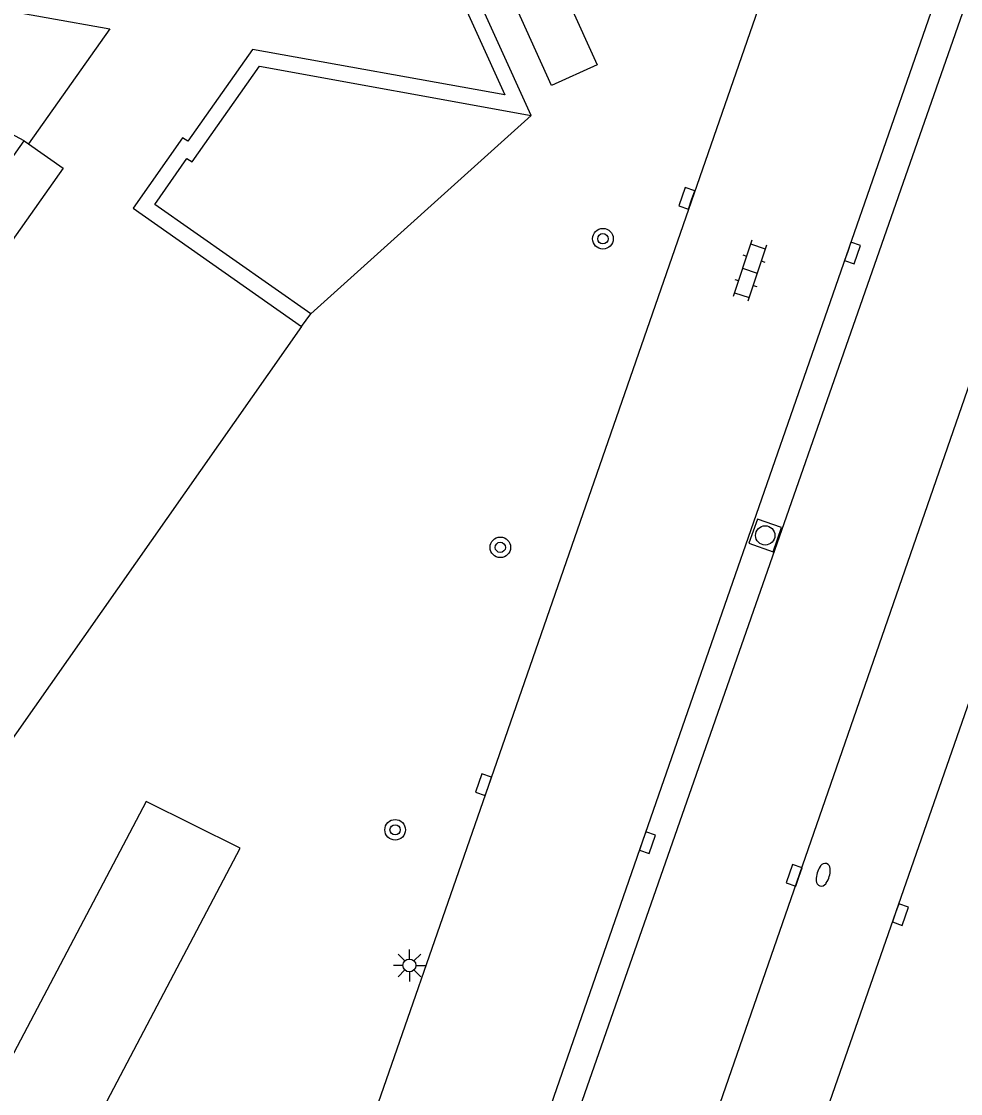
# Model space of a CAD drawing. Extents: x 132999 to 136000, y 398499 to 400501.
# Drawn here: x 133893.67 to 133930.16, y 399380.8 to 399422.46 of the extents above; entities that cross this region are included whole.
import ezdxf

# ---------------------------------------------------------------- set-up
doc = ezdxf.new("R2010")
doc.units = 0
for name, color, linetype in [('gg-bbg-hoofdgebouw', 7, 'Continuous'), ('gg-bbg-onder overbouw', 7, 'Continuous'), ('gg-bbg-pand overbouw', 7, 'Continuous'), ('gg-knt-verharding', 7, 'Continuous'), ('gg-knt-verharding nz', 7, 'Continuous'), ('gt-grn-groengrens', 7, 'Continuous'), ('gt-grn-weggrens', 7, 'Continuous'), ('gt-symb-boom', 7, 'Continuous'), ('gt-symb-brandkraan', 7, 'Continuous'), ('gt-symb-klinker verharding', 7, 'Continuous'), ('gt-symb-kolk', 7, 'Continuous'), ('gt-symb-lichtmast', 7, 'Continuous'), ('gt-symb-rioolschacht', 7, 'Continuous')]:
    doc.layers.add(name, color=color, linetype=linetype)

# ---------------------------------------------------------------- blocks, each defined once
blk = doc.blocks.new('gt0-BR')
at = {"layer": 'gt-symb-brandkraan'}
for centre, radius, start, end in [((-0.244, 0), 0.206, 107.5669, 252.4331), ((0.599, -2.664), 3, 106.892, 107.5669), ((0, -0.691), 0.938, 73.108, 106.892), ((-0.599, -2.664), 3, 72.4331, 73.108), ((0.244, 0), 0.206, 287.567, 72.4331), ((0.599, 2.664), 3, 252.4331, 253.108), ((0, 0.691), 0.938, 253.108, 286.8921), ((-0.599, 2.664), 3, 286.8921, 287.567)]:
    blk.add_arc(centre, radius, start, end, dxfattribs=at)
blk = doc.blocks.new('gt0-KOLK')
at = {"layer": 'gt-symb-kolk'}
blk.add_lwpolyline([(0, 0), (0.375, 0), (0.375, 0.4), (-0.375, 0.4), (-0.375, 0), (0, 0)], dxfattribs=at)
blk = doc.blocks.new('gt0-BOOM')
at = {"layer": 'gt-symb-boom'}
for radius in [0.4, 0.2]:
    blk.add_circle((0, 0), radius, dxfattribs=at)
blk = doc.blocks.new('gt0-LMAST')
at = {"layer": 'gt-symb-lichtmast'}
for p, q in [((-0.182, 0.173), (-0.447, 0.438)), ((-0.005, 0.246), (-0.005, 0.621)), ((0.172, 0.173), (0.437, 0.438)), ((-0.255, -0.004), (-0.63, -0.004)), ((-0.182, -0.181), (-0.447, -0.446)), ((-0.005, -0.254), (-0.005, -0.629)), ((0.437, -0.446), (0.172, -0.181)), ((0.245, -0.004), (0.62, -0.004))]:
    blk.add_line(p, q, dxfattribs=at)
blk.add_circle((-0.005, -0.004), 0.25, dxfattribs=at)
blk = doc.blocks.new('gt0-KL1')
at = {"layer": 'gt-symb-klinker verharding'}
for p, q in [((-0.5, 0.3), (-0.5, 0.45)), ((0.5, 0.3), (0.5, 0.45)), ((-1.15, 0.3), (1.15, 0.3)), ((-1, -0.3), (-1, 0.3)), ((0, -0.3), (0, 0.3)), ((1, -0.3), (1, 0.3)), ((-1.15, -0.3), (1.15, -0.3)), ((-0.5, -0.45), (-0.5, -0.3)), ((0.5, -0.45), (0.5, -0.3))]:
    blk.add_line(p, q, dxfattribs=at)
blk = doc.blocks.new('gt0-RS')
at = {"layer": 'gt-symb-rioolschacht'}
blk.add_lwpolyline([(-0.5, -0.5), (0.5, -0.5), (0.5, 0.5), (-0.5, 0.5)], close=True, dxfattribs=at)
blk.add_circle((0, 0), 0.375, dxfattribs=at)

msp = doc.modelspace()

# ---------------------------------------------------------------- linework, layer by layer
at = {"layer": 'gg-bbg-hoofdgebouw'}
for points in [[(133901.82, 399447.82), (133894.57, 399435.91), (133896.43, 399432.38), (133904.91, 399436.24), (133912.46, 399419.6), (133902.65, 399421.37), (133900.14, 399417.81), (133899.93, 399417.94), (133898.02, 399415.2), (133904.56, 399410.61)], [(133882.64, 399444.16), (133891.63, 399437.84), (133891.27, 399437.4), (133892.75, 399430.54), (133891.09, 399429.77), (133892.15, 399423.05), (133897.11, 399422.17), (133893.95, 399417.7)], [(133904.56, 399410.61), (133861.04, 399348.58), (133851.79, 399355.07)]]:
    msp.add_lwpolyline(points, dxfattribs=at)
at = {"layer": 'gg-bbg-onder overbouw'}
msp.add_lwpolyline([(133893.95, 399417.7), (133895.29, 399416.76), (133851.79, 399355.07)], dxfattribs=at)
at = {"layer": 'gg-bbg-pand overbouw'}
msp.add_line((133893.776, 399417.823), (133893.95, 399417.7), dxfattribs=at)
msp.add_lwpolyline([(133851.79, 399355.07), (133850.276, 399356.133), (133893.776, 399417.823)], dxfattribs=at)
at = {"layer": 'gg-knt-verharding'}
msp.add_line((133904.56, 399410.61), (133904.92, 399411.09), dxfattribs=at)
for points in [[(133888.198, 399322.226), (133896.65, 399348.928), (133897.622, 399351.929), (133911.815, 399392.741), (133926.956, 399436.366), (133942.779, 399481.825)], [(133945.07, 399468.572), (133940.924, 399457.05), (133917.809, 399390.613), (133903.899, 399350.554), (133902.618, 399346.205), (133901.833, 399343.453)], [(133903.266, 399343.045), (133902.644, 399343.845), (133945.753, 399467.148)], [(133913.479, 399418.806), (133905.208, 399437.035), (133896.977, 399433.289)], [(133904.92, 399411.09), (133898.854, 399415.348), (133900.097, 399417.131), (133900.305, 399417.002), (133902.92, 399420.712), (133913.479, 399418.806)]]:
    msp.add_lwpolyline(points, dxfattribs=at)
at = {"layer": 'gg-knt-verharding nz'}
for points in [[(133906.341, 399338.692), (133931.655, 399411.64), (133949.327, 399462.424)], [(133918.447, 399361.361), (133920.25, 399366.621), (133931.309, 399398.35)]]:
    msp.add_lwpolyline(points, dxfattribs=at)
at = {"layer": 'gt-grn-groengrens'}
msp.add_line((133913.479, 399418.806), (133904.92, 399411.09), dxfattribs=at)
for points in [[(133905.219, 399440.015), (133907.041, 399440.838), (133907.012, 399440.655), (133916.04, 399420.772), (133914.271, 399419.965), (133905.219, 399440.015)], [(133873.077, 399343.843), (133873.581, 399343.39), (133876.726, 399342.023), (133902.171, 399390.333), (133898.522, 399392.154), (133873.077, 399343.843)]]:
    msp.add_lwpolyline(points, dxfattribs=at)
at = {"layer": 'gt-grn-weggrens'}
msp.add_line((133893.776, 399417.823), (133892.161, 399418.689), dxfattribs=at)

# ---------------------------------------------------------------- block references
at = {"layer": 'gt-symb-boom'}
for p in [(133916.267, 399414.014), (133912.28, 399402.024), (133908.193, 399391.05)]:
    msp.add_blockref('gt0-BOOM', p, dxfattribs=at)
at = {"layer": 'gt-symb-brandkraan', "rotation": 73.5125462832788}
msp.add_blockref('gt0-BR', (133924.825, 399389.305), dxfattribs=at)
at = {"layer": 'gt-symb-klinker verharding', "rotation": -108.18126897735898}
msp.add_blockref('gt0-KL1', (133921.974, 399412.771), dxfattribs=at)
at = {"layer": 'gt-symb-kolk'}
for p, rotation in [((133919.714, 399415.519), 70.8760037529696), ((133925.777, 399413.524), -109.20054841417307), ((133911.815, 399392.741), 70.80707292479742), ((133917.809, 399390.613), -109.17503131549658), ((133923.883, 399389.214), 70.81734682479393), ((133927.639, 399387.824), -109.22606520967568)]:
    msp.add_blockref('gt0-KOLK', p, dxfattribs=dict(at, rotation=rotation))
at = {"layer": 'gt-symb-lichtmast'}
msp.add_blockref('gt0-LMAST', (133908.753, 399385.785), dxfattribs=at)
at = {"layer": 'gt-symb-rioolschacht', "rotation": 70.67948601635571}
msp.add_blockref('gt0-RS', (133922.572, 399402.487), dxfattribs=at)

doc.saveas('drawing.dxf')
